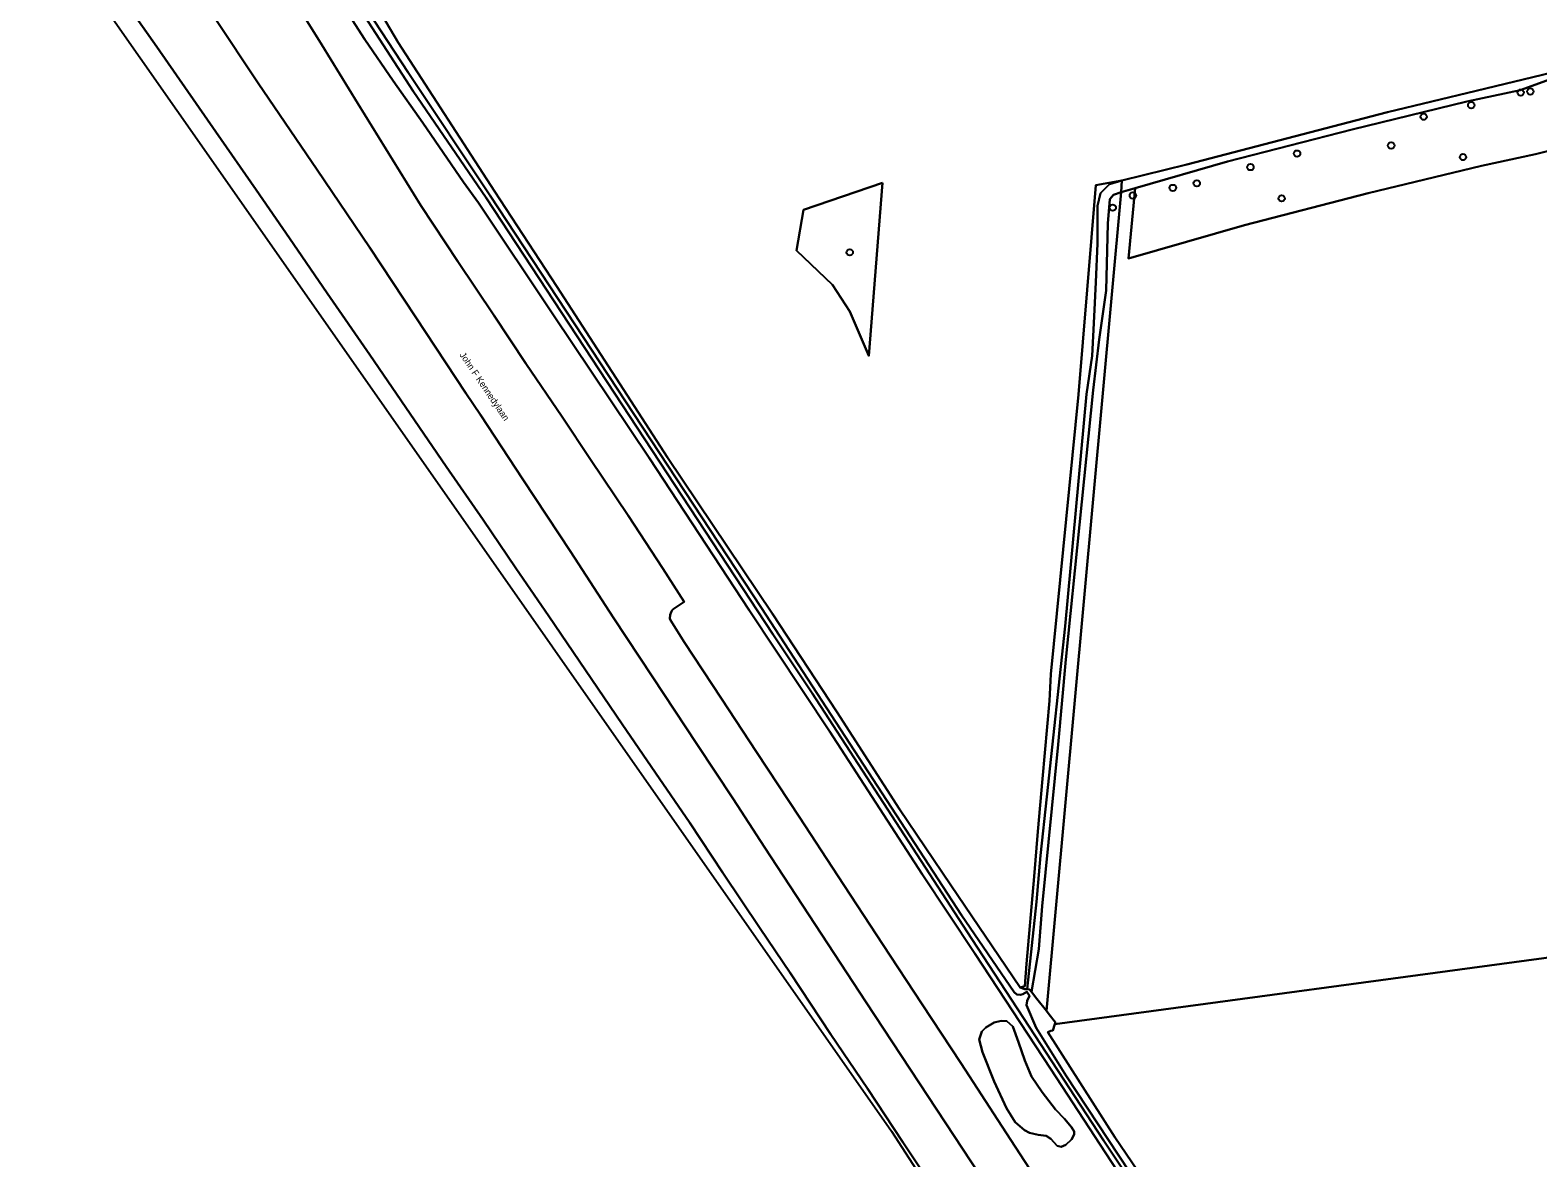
# Model space of a CAD drawing. Extents: x 161385 to 162589, y 388479 to 389756.
# Drawn here: x 161575.4 to 161804.9, y 389271.8 to 389443.5 of the extents above; entities that cross this region are included whole.
import ezdxf

# ---------------------------------------------------------------- set-up
doc = ezdxf.new("R2010")
doc.units = 0
for name, color, linetype in [('IMGEO_Berm_groen', 7, 'Continuous'), ('IMGEO_Boom', 7, 'Continuous'), ('IMGEO_Bouwland', 7, 'Continuous'), ('IMGEO_Grasland_overig', 7, 'Continuous'), ('IMGEO_Loofbos', 7, 'Continuous'), ('IMGEO_Oever', 7, 'Continuous'), ('IMGEO_Openbare_ruimte_label', 7, 'Continuous'), ('IMGEO_Rijbaan_autoweg', 7, 'Continuous'), ('IMGEO_Struiken', 7, 'Continuous'), ('IMGEO_Waterloop', 7, 'Continuous')]:
    doc.layers.add(name, color=color, linetype=linetype)

msp = doc.modelspace()

# ---------------------------------------------------------------- linework, layer by layer
at = {"layer": 'IMGEO_Berm_groen'}
for points in [[(161588.77, 389449.41), (161594.7, 389440.92), (161603.68, 389428.02), (161609.82, 389419.18), (161614.91, 389411.82), (161620.64, 389403.46), (161627.12, 389394.04), (161633.28, 389385.06), (161638.77, 389377.06), (161644.39, 389368.9), (161649.38, 389361.58), (161654.38, 389354.25), (161659.97, 389346.02), (161665.54, 389337.8), (161670.61, 389330.4), (161675.83, 389322.78), (161680.87, 389315.2), (161686.56, 389306.7), (161691.1, 389299.93), (161697.29, 389290.59), (161702.89, 389282.33), (161708.26, 389274.15), (161713.95, 389265.63)], [(161614.62, 389449.67), (161619.83, 389441.25), (161625.31, 389432.32), (161629.56, 389425.39), (161634.88, 389416.8), (161640.52, 389408.24), (161646.03, 389400.07), (161650.87, 389392.74), (161656.4, 389384.6), (161660.72, 389378.1), (161666.46, 389369.57), (161671.74, 389361.54), (161674.99, 389356.42), (161673.33, 389355.34), (161673.15, 389355.18), (161673.01, 389354.88), (161672.87, 389354.48), (161672.82, 389353.91), (161672.9, 389353.64), (161675.05, 389350.24), (161680.61, 389341.77), (161686.05, 389333.51), (161692.54, 389323.64), (161698.39, 389314.71), (161705.24, 389304.25), (161711.16, 389295.22), (161717.14, 389286.14), (161723.35, 389276.61), (161728.95, 389268.01)], [(161805.38, 389170.88), (161796.59, 389184.9), (161786.72, 389200.2), (161780.32, 389210.09), (161770.77, 389224.55), (161763.88, 389234.87), (161753.41, 389250.95), (161744.22, 389264.76), (161730.82, 389285.29), (161719.23, 389302.92), (161711.24, 389314.99), (161697.13, 389336.75), (161684.88, 389355.19), (161669.65, 389378.34), (161655.09, 389400.11), (161643.66, 389417.21), (161641.39, 389420.35), (161635.2, 389429.39), (161630.67, 389435.76), (161626.4, 389442.06), (161622.14, 389448.67)], [(161722.6, 389265.25), (161714.79, 389277.12), (161702.64, 389295.52), (161687.22, 389319.07), (161682.44, 389326.43), (161676.98, 389334.72), (161670.16, 389345.02), (161664.24, 389354.02), (161657.67, 389364.09), (161650.5, 389375.04), (161643.96, 389384.91), (161641.77, 389388.23), (161634.1, 389399.84), (161627.07, 389410.42), (161619.11, 389422.2), (161610.16, 389435.43), (161603.47, 389445.42)]]:
    msp.add_lwpolyline(points, dxfattribs=at)
msp.add_lwpolyline([(161723.23, 389292.66), (161724.11, 389292.59), (161725.02, 389291.76), (161725.88, 389289.41), (161726.85, 389286.6), (161727.88, 389284.15), (161729.51, 389281.78), (161731.5, 389279.16), (161732.89, 389277.71), (161733.94, 389276.46), (161734.36, 389275.79), (161734.34, 389275.33), (161733.94, 389274.57), (161733.07, 389273.77), (161732.4, 389273.48), (161731.75, 389273.63), (161730.82, 389274.66), (161730.1, 389275.14), (161728.88, 389275.28), (161727.56, 389275.57), (161726.8, 389276), (161725.37, 389277.24), (161724.04, 389279.35), (161722.16, 389283.42), (161720.39, 389287.87), (161719.92, 389289.8), (161720.3, 389291.03), (161720.93, 389291.64), (161722.16, 389292.38)], close=True, dxfattribs=at)
at = {"layer": 'IMGEO_Boom'}
for centre in [(161802.33, 389433.97), (161803.8, 389434.14), (161787.56, 389430.3), (161794.81, 389432.06), (161782.62, 389425.92), (161768.29, 389424.69), (161793.55, 389424.16), (161761.19, 389422.63), (161743.3, 389418.31), (161749.38, 389419.46), (161753.02, 389420.16), (161740.23, 389416.45), (161765.94, 389417.87), (161700.19, 389409.65)]:
    msp.add_circle(centre, 0.489, dxfattribs=at)
at = {"layer": 'IMGEO_Bouwland'}
msp.add_lwpolyline([(161624.51, 389453.44), (161631.46, 389441.6), (161646.13, 389418.95), (161655.6, 389404.47), (161672.44, 389378.43), (161688.44, 389354.59), (161698.25, 389339.67), (161707.77, 389324.88), (161715.57, 389313.31), (161726.15, 389297.7), (161726.83, 389297.91), (161727.11, 389301.3), (161728.28, 389314.62), (161728.85, 389321.48), (161729.53, 389329.48), (161730.58, 389341.38), (161730.83, 389345.42), (161735.04, 389388.01), (161737.68, 389419.9), (161741.6, 389420.6), (161751.51, 389423.04), (161782.08, 389430.98), (161795.55, 389434.26), (161807.1, 389437.04)], dxfattribs=at)
msp.add_lwpolyline([(161705.19, 389420.23), (161703.12, 389393.88), (161700.23, 389400.67), (161697.58, 389404.71), (161692.1, 389409.95), (161693.15, 389416.13)], close=True, dxfattribs=at)
at = {"layer": 'IMGEO_Grasland_overig'}
for points in [[(161705.19, 389420.23), (161693.15, 389416.13), (161692.1, 389409.95), (161697.58, 389404.71), (161700.23, 389400.67), (161703.12, 389393.88)], [(161741.53, 389418.8), (161740.35, 389418.43), (161739.79, 389417.74), (161739.46, 389414.03), (161739.22, 389403.86), (161738.17, 389396.39), (161737.24, 389388.68), (161733.09, 389347.64), (161731.92, 389334.72), (161729.51, 389310.12), (161728.97, 389303.57), (161727.86, 389297.08), (161728.69, 389296.02), (161730.15, 389294.15)]]:
    msp.add_lwpolyline(points, close=True, dxfattribs=at)
at = {"layer": 'IMGEO_Loofbos'}
msp.add_lwpolyline([(161808.81, 389425.67), (161808.7, 389428.38), (161808.59, 389430.65), (161808.68, 389431.62), (161809.55, 389432.13), (161810.03, 389432.1), (161809.88, 389436.24), (161808.82, 389435.47), (161807.74, 389435.14), (161807.42, 389436.2), (161802.27, 389434.35), (161794.13, 389432.6), (161776.69, 389428.35), (161757.68, 389423.46), (161743.62, 389419.4), (161742.64, 389408.7), (161760.31, 389413.8), (161779.12, 389418.64), (161796.38, 389422.84), (161804.59, 389424.61)], close=True, dxfattribs=at)
for points in [[(161808.81, 389425.67), (161804.59, 389424.61), (161796.38, 389422.84), (161779.12, 389418.64), (161760.31, 389413.8), (161742.64, 389408.7), (161743.62, 389419.4), (161741.53, 389418.8), (161730.15, 389294.15), (161730.57, 389293.63), (161731.52, 389292.41), (161731.43, 389292.15), (161809.61, 389302.69)], [(161809.61, 389302.69), (161731.43, 389292.15), (161731.13, 389291.16), (161730.81, 389291.13), (161730.33, 389290.93), (161740.53, 389274.94), (161749.05, 389262.41), (161767.84, 389233.93), (161773.08, 389226.19), (161779.18, 389216.98), (161787.21, 389204.76), (161794.79, 389192.93), (161806.22, 389175.7)]]:
    msp.add_lwpolyline(points, dxfattribs=at)
at = {"layer": 'IMGEO_Oever'}
for points in [[(161749.05, 389262.41), (161740.53, 389274.94), (161730.33, 389290.93), (161730.81, 389291.13), (161731.13, 389291.16), (161731.43, 389292.15), (161731.52, 389292.41), (161730.57, 389293.63), (161730.15, 389294.15), (161728.69, 389296.02), (161727.86, 389297.08), (161727.58, 389297.44), (161727.54, 389297.44), (161727.2, 389297.46), (161726.83, 389297.48), (161726.15, 389297.7), (161715.57, 389313.31), (161707.77, 389324.88), (161698.25, 389339.67), (161688.44, 389354.59), (161672.44, 389378.43), (161655.6, 389404.47), (161646.13, 389418.95), (161631.46, 389441.6), (161624.51, 389453.44)], [(161622.14, 389448.67), (161626.4, 389442.06), (161630.67, 389435.76), (161635.2, 389429.39), (161641.39, 389420.35), (161643.66, 389417.21), (161655.09, 389400.11), (161669.65, 389378.34), (161684.88, 389355.19), (161697.13, 389336.75), (161711.24, 389314.99), (161719.23, 389302.92), (161730.82, 389285.29), (161744.22, 389264.76), (161753.41, 389250.95), (161763.88, 389234.87), (161770.77, 389224.55), (161780.32, 389210.09), (161786.72, 389200.2), (161796.59, 389184.9), (161805.38, 389170.88)], [(161807.16, 389170.21), (161803.45, 389175.59), (161793.44, 389191.74), (161784.02, 389205.98), (161763.69, 389237.05), (161738.88, 389274.38), (161718.71, 389305.19), (161694.48, 389342.54), (161688.47, 389351.53), (161644.86, 389417.95), (161633.73, 389434.2), (161624.06, 389449.21)], [(161624.77, 389449.64), (161632.99, 389437.02), (161645.4, 389418.35), (161686.7, 389355.57), (161717.23, 389308.71), (161725.22, 389297.01), (161725.62, 389296.66), (161726.17, 389296.6), (161726.55, 389296.7), (161727.17, 389297.06), (161727.58, 389296.45), (161727.21, 389295.67), (161727.11, 389295.04), (161728.59, 389291.56), (161733.15, 389284.27), (161755.55, 389250.27), (161759.34, 389244.71), (161763.63, 389238.22), (161779.21, 389214.37), (161783.67, 389207.7), (161807.49, 389170.89)]]:
    msp.add_lwpolyline(points, dxfattribs=at)
msp.add_lwpolyline([(161736.23, 389388.04), (161737.08, 389393.89), (161737.4, 389399.86), (161737.65, 389405.11), (161737.89, 389411), (161737.93, 389416.73), (161738.37, 389418.67), (161739.74, 389420.04), (161741.6, 389420.6), (161737.68, 389419.9), (161735.04, 389388.01), (161730.83, 389345.42), (161730.58, 389341.38), (161729.53, 389329.48), (161728.85, 389321.48), (161728.28, 389314.62), (161727.11, 389301.3), (161726.83, 389297.91), (161726.15, 389297.7), (161726.83, 389297.48), (161727.2, 389297.46), (161728.64, 389310.75), (161729.23, 389317.81), (161730.18, 389326.73), (161733.01, 389352.76)], close=True, dxfattribs=at)
at = {"layer": 'IMGEO_Rijbaan_autoweg'}
for points in [[(161575.43, 389463.21), (161603.35, 389423.32), (161706.54, 389275.86), (161748.73, 389210.6), (161796.88, 389136.13), (161823.66, 389092.84)], [(161713.95, 389265.63), (161708.26, 389274.15), (161702.89, 389282.33), (161697.29, 389290.59), (161691.1, 389299.93), (161686.56, 389306.7), (161680.87, 389315.2), (161675.83, 389322.78), (161670.61, 389330.4), (161665.54, 389337.8), (161659.97, 389346.02), (161654.38, 389354.25), (161649.38, 389361.58), (161644.39, 389368.9), (161638.77, 389377.06), (161633.28, 389385.06), (161627.12, 389394.04), (161620.64, 389403.46), (161614.91, 389411.82), (161609.82, 389419.18), (161603.68, 389428.02), (161594.7, 389440.92), (161588.77, 389449.41)], [(161728.95, 389268.01), (161723.35, 389276.61), (161717.14, 389286.14), (161711.16, 389295.22), (161705.24, 389304.25), (161698.39, 389314.71), (161692.54, 389323.64), (161686.05, 389333.51), (161680.61, 389341.77), (161675.05, 389350.24), (161672.9, 389353.64), (161672.82, 389353.91), (161672.87, 389354.48), (161673.01, 389354.88), (161673.15, 389355.18), (161673.33, 389355.34), (161674.99, 389356.42), (161671.74, 389361.54), (161666.46, 389369.57), (161660.72, 389378.1), (161656.4, 389384.6), (161650.87, 389392.74), (161646.03, 389400.07), (161640.52, 389408.24), (161634.88, 389416.8), (161629.56, 389425.39), (161625.31, 389432.32), (161619.83, 389441.25), (161614.62, 389449.67)], [(161603.47, 389445.42), (161610.16, 389435.43), (161619.11, 389422.2), (161627.07, 389410.42), (161634.1, 389399.84), (161641.77, 389388.23), (161643.96, 389384.91), (161650.5, 389375.04), (161657.67, 389364.09), (161664.24, 389354.02), (161670.16, 389345.02), (161676.98, 389334.72), (161682.44, 389326.43), (161687.22, 389319.07), (161702.64, 389295.52), (161714.79, 389277.12), (161722.6, 389265.25)]]:
    msp.add_lwpolyline(points, dxfattribs=at)
at = {"layer": 'IMGEO_Struiken'}
msp.add_lwpolyline([(161720.93, 389291.64), (161720.3, 389291.03), (161719.92, 389289.8), (161720.39, 389287.87), (161722.16, 389283.42), (161724.04, 389279.35), (161725.37, 389277.24), (161726.8, 389276), (161727.56, 389275.57), (161728.88, 389275.28), (161730.1, 389275.14), (161730.82, 389274.66), (161731.75, 389273.63), (161732.4, 389273.48), (161733.07, 389273.77), (161733.94, 389274.57), (161734.34, 389275.33), (161734.36, 389275.79), (161733.94, 389276.46), (161732.89, 389277.71), (161731.5, 389279.16), (161729.51, 389281.78), (161727.88, 389284.15), (161726.85, 389286.6), (161725.88, 389289.41), (161725.02, 389291.76), (161724.11, 389292.59), (161723.23, 389292.66), (161722.16, 389292.38)], close=True, dxfattribs=at)
at = {"layer": 'IMGEO_Waterloop'}
for points in [[(161624.06, 389449.21), (161633.73, 389434.2), (161644.86, 389417.95), (161688.47, 389351.53), (161694.48, 389342.54), (161718.71, 389305.19), (161738.88, 389274.38), (161763.69, 389237.05), (161784.02, 389205.98), (161793.44, 389191.74), (161803.45, 389175.59), (161807.16, 389170.21)], [(161807.49, 389170.89), (161783.67, 389207.7), (161779.21, 389214.37), (161763.63, 389238.22), (161759.34, 389244.71), (161755.55, 389250.27), (161733.15, 389284.27), (161728.59, 389291.56), (161727.11, 389295.04), (161727.21, 389295.67), (161727.58, 389296.45), (161727.17, 389297.06), (161726.55, 389296.7), (161726.17, 389296.6), (161725.62, 389296.66), (161725.22, 389297.01), (161717.23, 389308.71), (161686.7, 389355.57), (161645.4, 389418.35), (161632.99, 389437.02), (161624.77, 389449.64)]]:
    msp.add_lwpolyline(points, dxfattribs=at)
for points in [[(161794.13, 389432.6), (161802.27, 389434.35), (161807.42, 389436.2), (161807.1, 389437.04), (161795.55, 389434.26), (161782.08, 389430.98), (161751.51, 389423.04), (161741.6, 389420.6), (161741.53, 389418.8), (161743.62, 389419.4), (161757.68, 389423.46), (161776.69, 389428.35)], [(161741.53, 389418.8), (161741.6, 389420.6), (161739.74, 389420.04), (161738.37, 389418.67), (161737.93, 389416.73), (161737.89, 389411), (161737.65, 389405.11), (161737.4, 389399.86), (161737.08, 389393.89), (161736.23, 389388.04), (161733.01, 389352.76), (161730.18, 389326.73), (161729.23, 389317.81), (161728.64, 389310.75), (161727.2, 389297.46), (161727.54, 389297.44), (161727.58, 389297.44), (161727.86, 389297.08), (161728.97, 389303.57), (161729.51, 389310.12), (161731.92, 389334.72), (161733.09, 389347.64), (161737.24, 389388.68), (161738.17, 389396.39), (161739.22, 389403.86), (161739.46, 389414.03), (161739.79, 389417.74), (161740.35, 389418.43)]]:
    msp.add_lwpolyline(points, close=True, dxfattribs=at)

# ---------------------------------------------------------------- texts
at = {"layer": 'IMGEO_Openbare_ruimte_label'}
msp.add_text('John F Kennedylaan', height=1, rotation=304.1191, dxfattribs=at).set_placement((161640.74, 389394.04))

doc.saveas('drawing.dxf')
